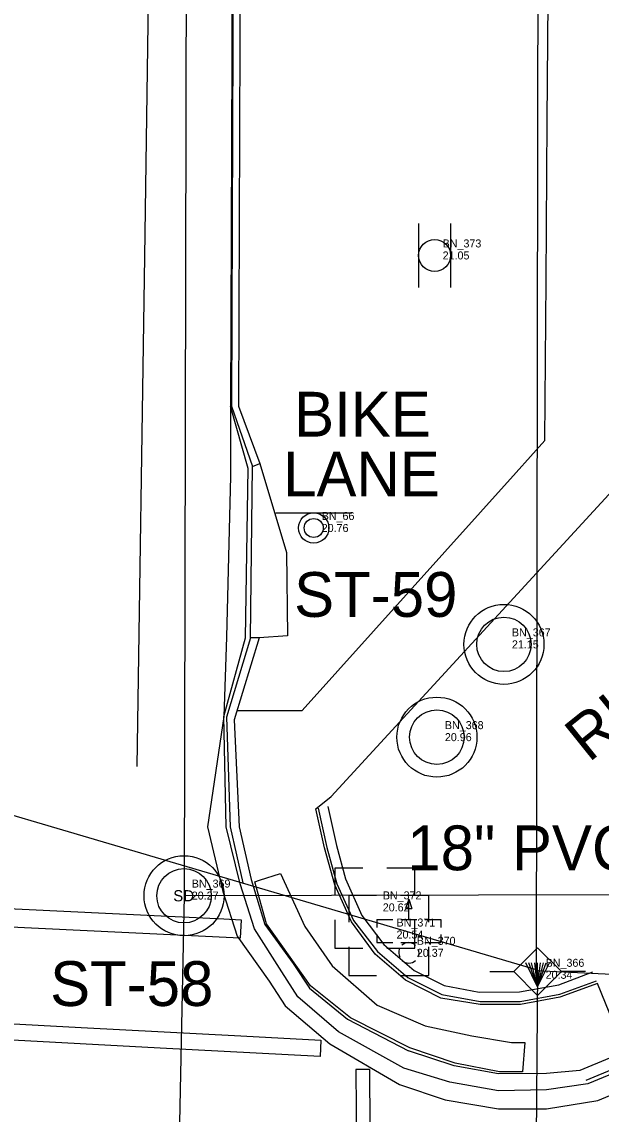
# Model space of a CAD drawing. Extents: x 509744 to 512285, y 1314862 to 1316822.
# Drawn here: x 510494.1 to 510530.3, y 1316068.9 to 1316137.2 of the extents above; entities that cross this region are included whole.
import ezdxf

# ---------------------------------------------------------------- set-up
doc = ezdxf.new("R2010")
doc.units = 0
for name, color, linetype in [('CGBack_ep', 7, 'Continuous'), ('CGep_ep', 7, 'Continuous'), ('CGFace_ep', 7, 'Continuous'), ('CurbRampWarning_ep', 7, 'Continuous'), ('DelineatorPost_ep', 7, 'Continuous'), ('ElecAer_ep', 7, 'Continuous'), ('GuyWireSpan_ep', 7, 'Continuous'), ('InletCurb_ep', 7, 'Continuous'), ('ManholeSW_ep', 7, 'Continuous'), ('ManholeUnknown_ep', 7, 'Continuous'), ('NonPlottingEle_dp', 7, 'Continuous'), ('PavtAsphalt_ep', 7, 'Continuous'), ('PedSignal_ep', 7, 'Continuous'), ('PipeCulvert_ep', 7, 'Continuous'), ('PMRK_ep', 7, 'Continuous'), ('PoleElecT_ep', 7, 'Continuous'), ('PullBox_ep', 7, 'Continuous'), ('SidewalkBack_ep', 7, 'Continuous'), ('SidewalkFront_ep', 7, 'Continuous'), ('SignSingle_ep', 7, 'Continuous'), ('TextElevLabel', 7, 'Continuous'), ('TextPtLabel', 7, 'Continuous'), ('TextTopoLabel_ep', 7, 'Continuous')]:
    doc.layers.add(name, color=color, linetype=linetype)

msp = doc.modelspace()

# ---------------------------------------------------------------- linework, layer by layer
at = {"layer": 'CGBack_ep'}
for points in [[(510509.17, 1316410.62), (510508.95, 1316377.621), (510508.973, 1316367.869), (510519.082, 1316306.6), (510519.06, 1316276.522), (510518.803, 1316244.85), (510513.528, 1316215.223), (510507.924, 1316183.194), (510507.868, 1316181.712), (510507.607, 1316113.191), (510508.946, 1316109.606)], [(510508.897, 1316098.699), (510507.349, 1316093.581), (510507.661, 1316086.899), (510508.398, 1316083.612), (510509.254, 1316080.8), (510511.027, 1316078.35), (510512.042, 1316076.808), (510514.425, 1316074.873), (510518.238, 1316072.899)], [(510513.196, 1316088.174), (510513.735, 1316085.736), (510514.3, 1316083.649), (510515.327, 1316081.352), (510516.684, 1316079.548), (510518.584, 1316077.922), (510520.462, 1316076.981), (510522.651, 1316076.571), (510525.159, 1316076.574), (510527.631, 1316077.02), (510529.74, 1316077.822)], [(510537.903, 1316076.593), (510532.395, 1316073.108), (510528.923, 1316071.669), (510526.851, 1316071.468), (510523.851, 1316071.452), (510521.092, 1316071.958), (510518.238, 1316072.899)]]:
    msp.add_lwpolyline(points, dxfattribs=at)
at = {"layer": 'CGep_ep'}
msp.add_lwpolyline([(510645.426, 1316192.096), (510622.439, 1316165.703), (510599.426, 1316139.332), (510576.34, 1316113.023), (510553.387, 1316089.7), (510548.429, 1316084.862), (510543.636, 1316080.548), (510538.578, 1316075.849), (510532.902, 1316072.265), (510529.43, 1316070.825), (510526.848, 1316070.465), (510523.848, 1316070.391), (510520.818, 1316070.933), (510517.949, 1316071.819), (510513.858, 1316074.08), (510511.317, 1316076.279), (510510.318, 1316077.833), (510508.62, 1316080.529), (510507.724, 1316083.324), (510506.853, 1316086.898), (510506.705, 1316093.794), (510508.055, 1316098.715), (510508.21, 1316109.291), (510507.114, 1316113.192)], dxfattribs=at)
at = {"layer": 'CGFace_ep'}
for points in [[(510508.831, 1316410.623), (510508.604, 1316377.624), (510508.595, 1316367.888), (510518.628, 1316306.526), (510518.596, 1316276.525), (510518.329, 1316244.853), (510513.061, 1316215.307), (510507.45, 1316183.279), (510507.438, 1316181.713), (510507.188, 1316113.192), (510508.489, 1316109.411)], [(510508.367, 1316098.709), (510506.87, 1316093.739), (510507.101, 1316086.898), (510507.877, 1316083.389)], [(510512.588, 1316088.051), (510513.127, 1316085.613), (510513.765, 1316083.334), (510514.791, 1316081.038), (510516.301, 1316079.107), (510518.2, 1316077.482), (510520.313, 1316076.416), (510522.699, 1316075.982), (510525.207, 1316075.985), (510527.679, 1316076.431), (510529.97, 1316077.278)], [(510538.371, 1316076.105), (510538.357, 1316076.092), (510532.773, 1316072.479), (510529.302, 1316071.039)]]:
    msp.add_lwpolyline(points, dxfattribs=at)
at = {"layer": 'CurbRampWarning_ep'}
msp.add_lwpolyline([(510508.928, 1316083.569), (510510.244, 1316083.985), (510511.753, 1316080.656), (510513.462, 1316078.211), (510516.282, 1316075.754), (510519.275, 1316074.45), (510522.188, 1316073.829), (510524.658, 1316073.409), (510525.49, 1316073.408), (510525.361, 1316071.572), (510523.913, 1316071.587), (510521.138, 1316072.132), (510518.322, 1316073.092), (510514.61, 1316074.963), (510512.109, 1316076.947), (510509.355, 1316080.839), (510508.631, 1316083.461)], close=True, dxfattribs=at)
at = {"layer": 'DelineatorPost_ep'}
for p, q in [((510518.865, 1316124.606), (510518.865, 1316120.606)), ((510520.865, 1316124.606), (510520.865, 1316120.606))]:
    msp.add_line(p, q, dxfattribs=at)
msp.add_circle((510519.865, 1316122.606), 1, dxfattribs=at)
at = {"layer": 'ElecAer_ep'}
msp.add_line((510526.298, 1316077.939), (510525.108, 1315952.49), dxfattribs=at)
for points in [[(510527.997, 1316433.777), (510527.559, 1316318.145), (510526.815, 1316191.034), (510526.353, 1316168.059), (510526.207, 1316077.647)], [(510526.298, 1316077.939), (510462.46, 1316096.759), (510408.099, 1316095.902)]]:
    msp.add_lwpolyline(points, dxfattribs=at)
at = {"layer": 'GuyWireSpan_ep'}
msp.add_line((510637.019, 1316072.436), (510526.207, 1316077.897), dxfattribs=at)
at = {"layer": 'InletCurb_ep'}
msp.add_lwpolyline([(510508.489, 1316109.411), (510508.946, 1316109.606), (510510.618, 1316104.039), (510510.669, 1316098.835), (510508.897, 1316098.699), (510508.367, 1316098.709)], close=True, dxfattribs=at)
at = {"layer": 'ManholeSW_ep'}
for radius in [2.5, 1.7]:
    msp.add_circle((510504.215, 1316082.587), radius, dxfattribs=at)
at = {"layer": 'ManholeUnknown_ep'}
for centre, radius in [((510524.192, 1316098.298), 2.5), ((510524.192, 1316098.298), 1.7), ((510520.006, 1316092.5), 2.5), ((510520.006, 1316092.5), 1.7)]:
    msp.add_circle(centre, radius, dxfattribs=at)
at = {"layer": 'PavtAsphalt_ep'}
for points in [[(510517.672, 1316070.782), (510520.526, 1316069.841), (510523.845, 1316069.26), (510526.845, 1316069.277), (510530.051, 1316069.792), (510533.522, 1316071.233), (510539.356, 1316074.991), (510544.349, 1316079.763), (510549.16, 1316084.093), (510554.048, 1316089.005), (510577.027, 1316112.415), (510600.101, 1316138.74), (510623.112, 1316165.111), (510646.115, 1316191.49), (510669.143, 1316217.869), (510692.2, 1316244.169), (510715.082, 1316270.673), (510738.157, 1316296.955), (510761.207, 1316323.323), (510784.183, 1316349.701), (510807.272, 1316376.002), (510830.33, 1316402.352), (510853.284, 1316428.759)], [(510507.345, 1316181.714), (510507.241, 1316146.073), (510507.114, 1316113.192), (510507.109, 1316108.82), (510506.859, 1316098.74), (510506.705, 1316093.794), (510505.674, 1316086.896), (510506.64, 1316082.86), (510507.536, 1316080.065), (510509.524, 1316077.254), (510510.533, 1316075.707), (510513.328, 1316073.338), (510517.672, 1316070.782)]]:
    msp.add_lwpolyline(points, dxfattribs=at)
at = {"layer": 'PedSignal_ep'}
for p, q in [((510518.249, 1316082.383), (510518.051, 1316081.783)), ((510518.249, 1316081.108), (510518.249, 1316082.383)), ((510518.249, 1316082.383), (510518.447, 1316081.783)), ((510518.051, 1316081.783), (510518.447, 1316081.783)), ((510516.249, 1316081.108), (510517.249, 1316081.108)), ((510516.249, 1316081.108), (510516.249, 1316080.601)), ((510517.749, 1316081.108), (510518.749, 1316081.108)), ((510519.249, 1316081.108), (510520.249, 1316081.108)), ((510520.249, 1316081.108), (510520.249, 1316080.601)), ((510516.249, 1316080.166), (510516.249, 1316079.658)), ((510520.249, 1316080.166), (510520.249, 1316079.658)), ((510516.249, 1316079.658), (510517.249, 1316079.658)), ((510517.749, 1316079.658), (510518.749, 1316079.658)), ((510519.249, 1316079.658), (510520.249, 1316079.658))]:
    msp.add_line(p, q, dxfattribs=at)
for centre, radius, start, end in [((510518.392, 1316079.041), 0.766, 163.88316, 202.84976), ((510518.241, 1316079.042), 0.616, 45.06774, 132.92209), ((510518.466, 1316078.998), 0.437, 329.03624, 30.96376), ((510518.256, 1316079), 0.617, 227.10453, 312.89547)]:
    msp.add_arc(centre, radius, start, end, dxfattribs=at)
at = {"layer": 'PipeCulvert_ep'}
for p, q in [((510504.215, 1316082.587), (510502.341, 1315988.248)), ((510544.253, 1316082.674), (510504.215, 1316082.587))]:
    msp.add_line(p, q, dxfattribs=at)
msp.add_lwpolyline([(510505.003, 1316443.643), (510504.215, 1316082.587)], dxfattribs=at)
at = {"layer": 'PMRK_ep'}
for points in [[(510502.602, 1316182.482), (510502.254, 1316157.485), (510501.744, 1316122.545), (510501.271, 1316090.674)], [(510466.748, 1316083.08), (510476.736, 1316082.593), (510486.724, 1316082.107), (510496.712, 1316081.621), (510506.701, 1316081.135), (510507.773, 1316081.083), (510507.717, 1316079.926), (510497.729, 1316080.412), (510487.74, 1316080.898), (510477.752, 1316081.385), (510467.764, 1316081.871), (510466.692, 1316081.923), (510466.748, 1316083.08)], [(510467.825, 1316075.965), (510477.811, 1316075.43), (510487.796, 1316074.894), (510497.782, 1316074.359), (510507.768, 1316073.823), (510512.768, 1316073.555), (510512.713, 1316072.531), (510502.728, 1316073.066), (510492.742, 1316073.602), (510482.756, 1316074.137), (510472.771, 1316074.673), (510467.77, 1316074.941), (510467.825, 1316075.965)], [(510516.421, 1315994.578), (510516.342, 1316004.578), (510516.263, 1316014.577), (510516.183, 1316024.577), (510516.104, 1316034.577), (510516.025, 1316044.576), (510515.945, 1316054.576), (510515.866, 1316064.576), (510515.809, 1316071.728), (510514.948, 1316071.721)], [(510514.948, 1316071.721), (510515.028, 1316061.721), (510515.107, 1316051.722), (510515.186, 1316041.722), (510515.266, 1316031.722), (510515.345, 1316021.723), (510515.425, 1316011.723), (510515.504, 1316001.723)]]:
    msp.add_lwpolyline(points, dxfattribs=at)
at = {"layer": 'PoleElecT_ep'}
for p, q in [((510526.298, 1316076.9), (510525.551, 1316078.394)), ((510526.298, 1316076.9), (510525.746, 1316078.394)), ((510526.298, 1316076.9), (510525.922, 1316078.394)), ((510526.298, 1316076.9), (510526.116, 1316078.394)), ((510526.298, 1316076.9), (510527.045, 1316078.394)), ((510526.298, 1316076.9), (510526.663, 1316078.394)), ((510526.298, 1316076.9), (510526.839, 1316078.394)), ((510526.298, 1316076.9), (510526.48, 1316078.394)), ((510526.298, 1316076.9), (510526.298, 1316078.394)), ((510523.31, 1316077.847), (510524.81, 1316077.847)), ((510529.286, 1316077.847), (510527.786, 1316077.847))]:
    msp.add_line(p, q, dxfattribs=at)
msp.add_lwpolyline([(510524.81, 1316077.847), (510526.298, 1316079.335), (510527.786, 1316077.847), (510526.298, 1316076.359), (510524.81, 1316077.847)], dxfattribs=at)
at = {"layer": 'PullBox_ep'}
for points in [[(510515.373, 1316084.309), (510513.64, 1316084.309), (510513.64, 1316082.634)], [(510518.634, 1316082.634), (510518.634, 1316084.309), (510516.873, 1316084.309)], [(510516.234, 1316082.613), (510514.501, 1316082.613), (510514.501, 1316080.938)], [(510519.495, 1316080.938), (510519.495, 1316082.613), (510517.734, 1316082.613)], [(510513.64, 1316081.082), (510513.64, 1316079.309)], [(510516.873, 1316079.309), (510518.634, 1316079.309), (510518.634, 1316081.082)], [(510513.64, 1316079.309), (510515.373, 1316079.309)], [(510514.501, 1316079.386), (510514.501, 1316077.613)], [(510517.734, 1316077.613), (510519.495, 1316077.613), (510519.495, 1316079.386)], [(510514.501, 1316077.613), (510516.234, 1316077.613)]]:
    msp.add_lwpolyline(points, dxfattribs=at)
at = {"layer": 'SidewalkBack_ep'}
msp.add_lwpolyline([(510531.756, 1316072.843), (510530.045, 1316077.103), (510527.694, 1316076.242), (510525.223, 1316075.796), (510522.715, 1316075.792), (510520.255, 1316076.193), (510518.049, 1316077.308), (510516.149, 1316078.934), (510514.668, 1316080.965), (510513.641, 1316083.262), (510512.986, 1316085.584), (510512.447, 1316088.022), (510513.408, 1316088.793), (510533.832, 1316111.023), (510535.507, 1316112.929), (510568.502, 1316150.496), (510601.498, 1316188.064)], dxfattribs=at)
at = {"layer": 'SidewalkFront_ep'}
msp.add_lwpolyline([(510507.524, 1316094.159), (510511.602, 1316094.159), (510518.278, 1316101.604), (510524.954, 1316109.049), (510526.744, 1316111.045), (510526.822, 1316121.045), (510526.9, 1316131.045), (510526.978, 1316141.044), (510526.989, 1316142.448), (510527.067, 1316152.448), (510527.145, 1316162.448), (510527.223, 1316172.448), (510527.301, 1316182.447), (510527.379, 1316192.447), (510527.457, 1316202.434), (510527.535, 1316212.434), (510527.606, 1316221.604), (510526.821, 1316225.035), (510522.137, 1316233.87), (510519.808, 1316238.265), (510517.767, 1316239.032)], dxfattribs=at)
at = {"layer": 'SignSingle_ep'}
msp.add_line((510509.938, 1316106.522), (510514.688, 1316106.522), dxfattribs=at)
for radius in [0.95, 0.594]:
    msp.add_circle((510512.313, 1316105.572), radius, dxfattribs=at)

# ---------------------------------------------------------------- texts
at = {"layer": 'ManholeSW_ep'}
msp.add_text('SD', height=0.7, dxfattribs=at).set_placement((510503.542, 1316082.237))
at = {"layer": 'NonPlottingEle_dp'}
for s, p in [('ST-59', (510511.091, 1316100.016)), ('18" PVC', (510518.16, 1316084.18)), ('ST-58', (510495.852, 1316075.697))]:
    msp.add_text(s, height=2.8, dxfattribs=at).set_placement(p)
at = {"layer": 'TextElevLabel'}
for s, p in [('21.05', (510520.365, 1316122.356)), ('20.76', (510512.813, 1316105.322)), ('21.15', (510524.692, 1316098.048)), ('20.96', (510520.506, 1316092.25)), ('20.27', (510504.698, 1316082.347)), ('20.62', (510516.627, 1316081.61)), ('20.54', (510517.488, 1316079.914)), ('20.37', (510518.754, 1316078.771)), ('20.34', (510526.798, 1316077.397))]:
    msp.add_text(s, height=0.5, dxfattribs=at).set_placement(p)
at = {"layer": 'TextPtLabel'}
for s, p in [('BN_373', (510520.365, 1316123.106)), ('BN_66', (510512.813, 1316106.072)), ('BN_367', (510524.692, 1316098.798)), ('BN_368', (510520.506, 1316093)), ('BN_369', (510504.698, 1316083.097)), ('BN_372', (510516.627, 1316082.36)), ('BN_371', (510517.488, 1316080.664)), ('BN_370', (510518.754, 1316079.521)), ('BN_366', (510526.798, 1316078.147))]:
    msp.add_text(s, height=0.5, dxfattribs=at).set_placement(p)
at = {"layer": 'TextTopoLabel_ep'}
for s, p in [('BIKE', (510511.093, 1316111.282)), ('LANE', (510510.405, 1316107.543))]:
    msp.add_text(s, height=2.8, dxfattribs=at).set_placement(p)
msp.add_text('RIGHT LANE', height=2.8, rotation=38.75127, dxfattribs=at).set_placement((510529.49, 1316090.874))

doc.saveas('drawing.dxf')
